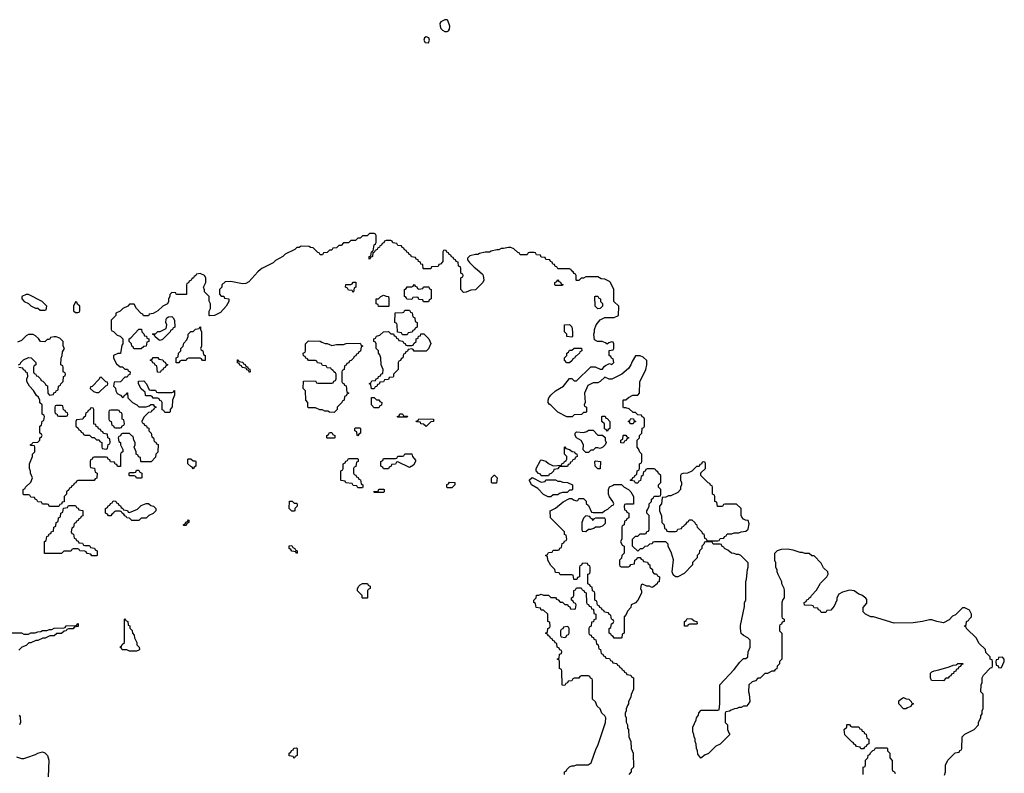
# Model space of a CAD drawing. Header units: inches. Extents: x 2701323 to 2964515, y 494916 to 722124.
# Tile 614 of 656: x 2844156 to 2852526, y 715719 to 722124. Entities that reach past the tile are written whole.
import ezdxf

# ---------------------------------------------------------------- set-up
doc = ezdxf.new("R2010")
doc.units = ezdxf.units.IN
doc.header["$MEASUREMENT"] = 0
for name, color, linetype in [('C8741', 7, 'Continuous'), ('C8742', 7, 'Continuous'), ('C8751', 7, 'Continuous')]:
    doc.layers.add(name, color=color, linetype=linetype)

msp = doc.modelspace()

# ---------------------------------------------------------------- linework, layer by layer
at = {"layer": 'C8741', "color": 2, "elevation": 2}
for points in [[(2846202.4, 720000), (2846179.6, 719980.4), (2846103.6, 719896.4), (2846079.6, 719880.4), (2846050, 719878), (2845950, 719898), (2845903.6, 719896.4), (2845874, 719870), (2845874, 719850), (2845854, 719830), (2845854, 719790), (2845870, 719774), (2845892.7, 719772.7), (2845898, 719758), (2845932.7, 719752.7), (2845934, 719730), (2845912, 719690), (2845863.6, 719636.4), (2845811.6, 719608.4), (2845770, 719606), (2845766, 719610), (2845767.3, 719647.3), (2845778, 719670), (2845778, 719710), (2845767.3, 719732.7), (2845766, 719770), (2845728, 719810), (2845727.3, 719827.3), (2845718, 719850), (2845738, 719890), (2845738, 719930), (2845726, 719950), (2845690, 719966), (2845658, 719962), (2845654, 719950), (2845638, 719942), (2845634, 719930), (2845618, 719922), (2845614, 719910), (2845598, 719902), (2845590, 719886), (2845578, 719882), (2845574, 719870), (2845572.7, 719787.3), (2845492.7, 719787.3), (2845486, 719790), (2845482, 719802), (2845450, 719806), (2845432.7, 719787.3), (2845432, 719770), (2845422, 719750), (2845422, 719730), (2845411.1, 719708.9), (2845371.6, 719688.4), (2845330, 719648), (2845290, 719626), (2845258, 719622), (2845250, 719606), (2845207.3, 719607.3), (2845202, 719622), (2845190, 719626), (2845148.9, 719668.9), (2845130, 719706), (2845090, 719706), (2845074, 719690), (2845034, 719670), (2845010, 719646), (2844974, 719630), (2844974, 719610), (2844934, 719570), (2844934, 719490), (2844938, 719478), (2844952.7, 719472.7), (2844983.6, 719443.6), (2845010, 719434), (2845034, 719410), (2845034, 719370), (2845023.6, 719356.4), (2845012.7, 719287.3), (2844990, 719286), (2844954, 719270), (2844954, 719250), (2844963.6, 719223.6), (2844979.6, 719199.6), (2845010, 719174), (2845030, 719174), (2845050, 719154), (2845072.7, 719152.7), (2845078, 719138), (2845094, 719130), (2845092.7, 719107.3), (2845078, 719102), (2845070, 719086), (2845050, 719086), (2845012.7, 719047.3), (2844958, 719042), (2844954, 719010), (2844971.6, 718991.6), (2844972, 718970), (2844985.4, 718945.4), (2845012, 718932), (2845030, 718914), (2845042, 718918), (2845047.3, 718932.7), (2845062, 718938), (2845067.3, 718952.7), (2845072.7, 718952.7), (2845074, 718910), (2845114, 718870), (2845151.6, 718851.6), (2845170, 718834), (2845230, 718834), (2845258, 718842), (2845270, 718854), (2845290, 718854), (2845298, 718838), (2845312.7, 718832.7), (2845312.7, 718827.3), (2845298, 718822), (2845292.7, 718807.3), (2845278, 718802), (2845272.7, 718787.3), (2845250, 718786), (2845210, 718746), (2845194, 718710), (2845198, 718698), (2845212.7, 718692.7), (2845218, 718678), (2845232.7, 718672.7), (2845238, 718658), (2845252.7, 718652.7), (2845254, 718630), (2845274, 718610), (2845278, 718578), (2845294, 718570), (2845298, 718538), (2845312.7, 718532.7), (2845318, 718518), (2845332.7, 718512.7), (2845331.6, 718448.4), (2845314, 718430), (2845310, 718406), (2845272.7, 718367.3), (2845190, 718366), (2845186, 718370), (2845182, 718402), (2845167.3, 718407.3), (2845162, 718422), (2845146, 718430), (2845146, 718450), (2845128, 718490), (2845138, 718510), (2845138, 718530), (2845126, 718550), (2845122, 718582), (2845110, 718586), (2845090, 718606), (2845030, 718606), (2845018, 718602), (2845012.7, 718587.3), (2844998, 718582), (2844994, 718570), (2844998, 718538), (2845014, 718530), (2845014, 718510), (2845031.6, 718471.6), (2845034, 718450), (2845018, 718442), (2845014, 718430), (2845012.7, 718327.3), (2844987.3, 718327.3), (2844982, 718342), (2844967.3, 718347.3), (2844962, 718362), (2844927.3, 718367.3), (2844922, 718382), (2844907.3, 718387.3), (2844902, 718402), (2844890, 718406), (2844790, 718406), (2844778, 718402), (2844772.7, 718387.3), (2844758, 718382), (2844754, 718370), (2844754, 718330), (2844758, 718318), (2844792.7, 718312.7), (2844798, 718278), (2844814, 718270), (2844812.7, 718227.3), (2844798, 718222), (2844790, 718206), (2844650, 718206), (2844638, 718202), (2844632.7, 718187.3), (2844618, 718182), (2844612.7, 718167.3), (2844598, 718162), (2844592.7, 718147.3), (2844578, 718142), (2844572.7, 718127.3), (2844554, 718110), (2844554, 718090), (2844534, 718070), (2844532.7, 718027.3), (2844518, 718022), (2844512.7, 718007.3), (2844498, 718002), (2844490, 717986), (2844412.7, 717987.3), (2844406, 717990), (2844402, 718002), (2844390, 718006), (2844350, 718006), (2844342, 718022), (2844310, 718026), (2844302, 718042), (2844287.3, 718047.3), (2844282, 718062), (2844250, 718066), (2844242, 718082), (2844230, 718086), (2844190, 718086), (2844186, 718090), (2844186, 718130), (2844202, 718138), (2844206, 718150), (2844250, 718194), (2844266, 718230), (2844248.4, 718268.4), (2844247.3, 718287.3), (2844238, 718310), (2844238, 718350), (2844266, 718410), (2844266, 718430), (2844286, 718450), (2844286, 718490), (2844282, 718502), (2844250, 718506), (2844246, 718510), (2844262, 718518), (2844268.4, 718531.6), (2844310, 718534), (2844326, 718550), (2844326, 718570), (2844342, 718578), (2844346, 718590), (2844342, 718602), (2844326, 718610), (2844326, 718670), (2844342, 718678), (2844347.3, 718712.7), (2844362, 718718), (2844366, 718750), (2844362, 718762), (2844346, 718770), (2844346, 718850), (2844328.4, 718868.4), (2844328, 718890), (2844314.6, 718914.6), (2844298, 718930), (2844273.6, 718973.6), (2844238, 719010), (2844218, 719050), (2844218, 719070), (2844226, 719090), (2844222, 719122), (2844207.3, 719127.3), (2844202, 719142), (2844187.3, 719147.3), (2844182, 719162), (2844147.3, 719167.3)], [(2848043.8, 720000), (2848090, 719962), (2848096, 719950), (2848102, 719910), (2848094, 719890), (2848031.6, 719828.4), (2847990, 719826), (2847951.6, 719808.4), (2847930, 719806), (2847906, 719830), (2847906, 719930), (2847922, 719938), (2847926, 719950), (2847922, 719962), (2847906, 719970), (2847906, 720000)], [(2850000, 717686), (2849990, 717686), (2849978, 717682), (2849972.7, 717667.3), (2849954, 717650), (2849954, 717630), (2849934, 717610), (2849932.7, 717587.3), (2849914, 717570), (2849914, 717550), (2849874, 717510), (2849874, 717490), (2849803.6, 717416.4), (2849750, 717388), (2849730, 717388), (2849710, 717406), (2849702, 717430), (2849713.6, 717533.6), (2849698, 717590), (2849668, 717650), (2849667.3, 717667.3), (2849650, 717686), (2849552.7, 717687.3), (2849538, 717682), (2849531.3, 717668.7), (2849510, 717666), (2849491.6, 717648.4), (2849470, 717646), (2849450, 717626), (2849430, 717626), (2849410, 717606), (2849366, 717650), (2849366, 717710), (2849390, 717734), (2849410, 717734), (2849430, 717754), (2849470, 717754), (2849482, 717758), (2849487.3, 717772.7), (2849502, 717778), (2849506, 717790), (2849506, 717910), (2849486, 717930), (2849486, 717950), (2849496.4, 717963.6), (2849506, 717990), (2849506, 718010), (2849526, 718030), (2849526, 718050), (2849542, 718058), (2849550, 718074), (2849590, 718074), (2849602, 718078), (2849606, 718090), (2849606, 718130), (2849586, 718150), (2849586, 718170), (2849606, 718190), (2849606, 718250), (2849587.3, 718267.3), (2849582, 718282), (2849566, 718290), (2849562, 718302), (2849550, 718306), (2849490, 718306), (2849478, 718302), (2849472.7, 718287.3), (2849458, 718282), (2849454, 718250), (2849438, 718242), (2849432.7, 718207.3), (2849418, 718202), (2849410, 718186), (2849390, 718186), (2849382, 718202), (2849350, 718206), (2849346, 718210), (2849362, 718218), (2849367.3, 718232.7), (2849382, 718238), (2849387.3, 718252.7), (2849402, 718258), (2849406, 718290), (2849422, 718298), (2849426, 718310), (2849426, 718350), (2849442, 718358), (2849446, 718370), (2849446, 718430), (2849427.3, 718447.3), (2849416.4, 718476.4), (2849406, 718490), (2849406, 718550), (2849426, 718570), (2849426, 718590), (2849446, 718610), (2849447.3, 718652.7), (2849462, 718658), (2849466, 718670), (2849466, 718730), (2849462, 718742), (2849447.3, 718747.3), (2849442, 718762), (2849410, 718766), (2849390, 718786), (2849370, 718786), (2849336.4, 718816.4), (2849310, 718826), (2849290, 718826), (2849286, 718830), (2849286, 718890), (2849290, 718894), (2849310, 718894), (2849330, 718914), (2849368.4, 718931.6), (2849410, 718934), (2849426, 718950), (2849427.3, 719047.3), (2849478, 719150), (2849488, 719190), (2849487.3, 719227.3), (2849456.4, 719256.4), (2849430, 719266), (2849390, 719266), (2849362, 719218), (2849351.3, 719190), (2849330, 719158), (2849274, 719110), (2849190, 719068), (2849168.4, 719068.4), (2849130, 719086), (2849091.6, 719048.4), (2849070, 719038), (2849030, 719038), (2848984.7, 719015.3), (2848958, 718950), (2848962, 718870), (2848954, 718850), (2848958, 718838), (2848974, 718830), (2848974, 718790), (2848970, 718786), (2848950, 718786), (2848931.6, 718768.4), (2848870, 718766), (2848851.6, 718748.4), (2848808.4, 718748.4), (2848730, 718788), (2848670, 718848), (2848656.4, 718856.4), (2848648, 718870), (2848648.7, 718890), (2848655.3, 718910), (2848670, 718932), (2848709.4, 718970.6), (2848778, 719010), (2848830, 719074), (2848850, 719074), (2848870, 719054), (2848890, 719054), (2849010, 719174), (2849047.3, 719172.7), (2849090, 719154), (2849110, 719154), (2849123.1, 719176.9), (2849134.6, 719185.4), (2849170, 719202), (2849190, 719194), (2849206, 719210), (2849202, 719242), (2849187.3, 719247.3), (2849182, 719262), (2849166, 719270), (2849167.3, 719312.7), (2849202, 719318), (2849206, 719330), (2849206, 719370), (2849202, 719382), (2849190, 719386), (2849163.6, 719376.4), (2849150, 719366), (2849136.4, 719376.4), (2849107.3, 719387.3), (2849068.4, 719388.4), (2849042, 719402), (2849035.3, 719450), (2849042, 719470), (2849042, 719490), (2849055.3, 719530), (2849090, 719572), (2849130, 719594), (2849210, 719594), (2849246, 719610), (2849248, 719690), (2849206, 719730), (2849206, 719830), (2849178, 719890), (2849170, 719898), (2849130, 719918), (2849100.4, 719920.4), (2849070, 719938), (2848970, 719938), (2848950, 719928), (2848930, 719926), (2848910, 719906), (2848890, 719906), (2848886, 719910), (2848886, 719950), (2848882, 719962), (2848870, 719966), (2848862, 719982), (2848846, 719990), (2848842.7, 720000)], [(2844146, 719190), (2844162, 719198), (2844166, 719210), (2844188.4, 719231.6), (2844230, 719252), (2844254, 719250), (2844294, 719210), (2844294, 719190), (2844278, 719182), (2844274, 719170), (2844274, 719130), (2844278, 719118), (2844290, 719114), (2844298, 719098), (2844310, 719094), (2844334, 719070), (2844338, 719058), (2844352.7, 719052.7), (2844372.7, 719032.7), (2844378, 719018), (2844392.7, 719012.7), (2844394, 718950), (2844410, 718934), (2844442, 718938), (2844447.3, 718952.7), (2844462, 718958), (2844466, 718970), (2844482, 718978), (2844486, 719010), (2844502, 719018), (2844506, 719030), (2844526, 719050), (2844528.4, 719091.6), (2844542, 719098), (2844546, 719110), (2844542, 719122), (2844526, 719130), (2844526, 719170), (2844522, 719182), (2844506, 719190), (2844507.3, 719247.3), (2844518, 719270), (2844520.4, 719299.6), (2844538, 719330), (2844526, 719350), (2844526, 719390), (2844496.4, 719416.4), (2844467.3, 719427.3), (2844450, 719428), (2844418, 719422), (2844410, 719406), (2844390, 719406), (2844370, 719386), (2844332.7, 719387.3), (2844315.3, 719415.3), (2844290, 719438), (2844270, 719448), (2844250, 719448.7), (2844230, 719448), (2844210, 719438), (2844170, 719398), (2844136.9, 719383.1)], [(2850000, 718194.8), (2849946, 718250), (2849947.3, 718272.7), (2849986, 718310), (2849986, 718350), (2849982, 718362), (2849970, 718366), (2849958, 718362), (2849952.7, 718347.3), (2849938, 718342), (2849932.7, 718327.3), (2849910, 718326), (2849870, 718286), (2849831.6, 718268.4), (2849792.7, 718267.3), (2849778, 718262), (2849774, 718250), (2849774, 718210), (2849782, 718190), (2849782, 718170), (2849774, 718150), (2849774, 718130), (2849750, 718106), (2849690, 718078), (2849670, 718078), (2849650, 718066), (2849618, 718062), (2849611.6, 718008.4), (2849594, 717990), (2849594, 717950), (2849612.7, 717907.3), (2849614, 717850), (2849634, 717830), (2849638, 717798), (2849652.7, 717792.7), (2849658, 717778), (2849670, 717774), (2849730, 717774), (2849742, 717778), (2849750, 717794), (2849782, 717798), (2849787.3, 717812.7), (2849802, 717818), (2849806, 717830), (2849822, 717838), (2849830, 717854), (2849842, 717858), (2849847.3, 717872.7), (2849870, 717874), (2849894, 717850), (2849898, 717838), (2849910, 717834), (2849914, 717810), (2849954, 717770), (2849958, 717758), (2849972.7, 717752.7), (2849978, 717718), (2849992.7, 717712.7), (2849998, 717698), (2850000, 717697.3)], [(2848786, 715710), (2848786, 715730), (2848802, 715738), (2848806, 715750), (2848830, 715774), (2848850, 715782), (2848870, 715782), (2848890, 715791.3), (2848988.4, 715791.6), (2849013.6, 715806.4), (2849055.3, 715930), (2849070, 715954), (2849135.3, 716150), (2849138, 716190), (2849130, 716206), (2849106, 716230), (2849090, 716266), (2849066, 716290), (2849050, 716326), (2849026, 716350), (2849026, 716510), (2849022, 716522), (2849007.3, 716527.3), (2849002, 716542), (2848990, 716546), (2848930, 716546), (2848918, 716542), (2848910, 716526), (2848870, 716526), (2848858, 716522), (2848850, 716506), (2848818, 716502), (2848812.7, 716487.3), (2848798, 716482), (2848790, 716466), (2848767.3, 716467.3), (2848766, 716590), (2848762, 716602), (2848746, 716610), (2848746, 716670), (2848742, 716682), (2848726, 716690), (2848742, 716698), (2848746, 716730), (2848762, 716738), (2848766, 716750), (2848762, 716762), (2848747.3, 716767.3), (2848742, 716782), (2848726, 716790), (2848722, 716822), (2848707.3, 716827.3), (2848702, 716842), (2848687.3, 716847.3), (2848682, 716862), (2848667.3, 716867.3), (2848662, 716882), (2848650, 716886), (2848642, 716902), (2848626, 716910), (2848642, 716918), (2848646, 716950), (2848662, 716958), (2848666, 716970), (2848662, 717002), (2848646, 717010), (2848646, 717070), (2848610, 717106), (2848590, 717106), (2848582, 717122), (2848547.3, 717127.3), (2848542, 717162), (2848526, 717170), (2848526, 717190), (2848546, 717210), (2848550, 717234), (2848570, 717234), (2848590, 717242), (2848610, 717234), (2848650, 717234), (2848670, 717214), (2848710, 717214), (2848718, 717198), (2848732.7, 717192.7), (2848750, 717174), (2848770, 717174), (2848790, 717154), (2848812.7, 717152.7), (2848818, 717138), (2848832.7, 717132.7), (2848838, 717118), (2848870, 717114), (2848882, 717118), (2848886, 717150), (2848882, 717162), (2848867.3, 717167.3), (2848862, 717182), (2848846, 717190), (2848846, 717210), (2848862, 717218), (2848866, 717230), (2848867.3, 717272.7), (2848882, 717278), (2848890, 717294), (2848930, 717294), (2848938, 717278), (2848952.7, 717272.7), (2848958, 717258), (2848972.7, 717252.7), (2848974, 717170), (2848978, 717158), (2848992.7, 717152.7), (2848998, 717138), (2849012.7, 717132.7), (2849018, 717118), (2849032.7, 717112.7), (2849038, 717078), (2849054, 717070), (2849054, 717030), (2849038, 717022), (2849032.7, 717007.3), (2849018, 717002), (2849014, 716970), (2848998, 716962), (2848994, 716950), (2848994, 716910), (2848998, 716898), (2849012.7, 716892.7), (2849018, 716878), (2849032.7, 716872.7), (2849038, 716858), (2849052.7, 716852.7), (2849058, 716818), (2849074, 716810), (2849078, 716778), (2849094, 716770), (2849098, 716738), (2849112.7, 716732.7), (2849118, 716718), (2849132.7, 716712.7), (2849138, 716698), (2849170, 716694), (2849178, 716678), (2849192.7, 716672.7), (2849198, 716658), (2849232.7, 716652.7), (2849238, 716638), (2849252.7, 716632.7), (2849258, 716618), (2849272.7, 716612.7), (2849278, 716598), (2849292.7, 716592.7), (2849298, 716578), (2849312.7, 716572.7), (2849318, 716558), (2849350, 716554), (2849358, 716538), (2849374, 716530), (2849372.7, 716432.7), (2849352.7, 716387.3), (2849351.6, 716368.4), (2849332.7, 716327.3), (2849331.6, 716308.4), (2849323.6, 716296.4), (2849312.7, 716267.3), (2849311.6, 716248.4), (2849302, 716230), (2849302, 716210), (2849312, 716190), (2849312.7, 716152.7), (2849322, 716130), (2849323.6, 716103.6), (2849332, 716090), (2849334, 716030), (2849352, 715990), (2849354, 715930), (2849372, 715890), (2849374, 715770), (2849354, 715750), (2849354, 715730), (2849334, 715710)], [(2843870, 716914), (2844170, 716914), (2844190, 716902), (2844230, 716902), (2844250, 716912), (2844287.3, 716912.7), (2844310, 716922), (2844336.4, 716923.6), (2844350, 716932), (2844387.3, 716932.7), (2844410, 716942), (2844430, 716942), (2844450, 716952), (2844530, 716954), (2844542, 716958), (2844550, 716972), (2844630, 716974), (2844642, 716978), (2844650, 716992), (2844654, 716990), (2844652.7, 716967.3), (2844618, 716962), (2844610, 716946), (2844570, 716946), (2844558, 716942), (2844551.6, 716928.4), (2844532.7, 716927.3), (2844510, 716908), (2844472.7, 716907.3), (2844450, 716888), (2844412.7, 716887.3), (2844371.6, 716868.4), (2844352.7, 716867.3), (2844311.6, 716848.4), (2844292.7, 716847.3), (2844251.6, 716828.4), (2844232.7, 716827.3), (2844210, 716806), (2844174, 716790), (2844150, 716766)], [(2850000, 715882.4), (2849983.6, 715876.4), (2849947.3, 715847.3), (2849920.4, 715880.4), (2849918, 715910), (2849908, 715930), (2849907.3, 715967.3), (2849898, 715990), (2849898, 716010), (2849888.4, 716028.4), (2849887.3, 716047.3), (2849878, 716070), (2849878, 716110), (2849907.3, 716172.7), (2849908.4, 716191.6), (2849927.3, 716212.7), (2849928.4, 716231.6), (2849950, 716254), (2850000, 716254)], [(2844151.6, 716211.6), (2844159.6, 716199.6), (2844162, 716150), (2844154, 716130)], [(2844130, 715858), (2844170, 715844.7), (2844190, 715844.7), (2844224.7, 715855.3), (2844290, 715878), (2844310, 715891.3), (2844350, 715902), (2844370, 715892), (2844391.3, 715870), (2844404.7, 715830), (2844398, 715690)]]:
    msp.add_lwpolyline(points, dxfattribs=at)
for points in [[(2848710, 719866), (2848706, 719870), (2848706, 719890), (2848722, 719898), (2848730, 719914), (2848738, 719898), (2848752.7, 719892.7), (2848758, 719878), (2848772.7, 719872.7), (2848770, 719866)], [(2846990, 719806), (2846982, 719822), (2846950, 719826), (2846942, 719842), (2846926, 719850), (2846927.3, 719872.7), (2846970, 719874), (2846982, 719878), (2846990, 719892), (2847012.7, 719892.7), (2847014, 719850), (2846998, 719842), (2846994, 719810)], [(2847550, 719834), (2847582, 719838), (2847590, 719854), (2847632.7, 719852.7), (2847638, 719838), (2847654, 719830), (2847654, 719750), (2847638, 719742), (2847630, 719726), (2847590, 719726), (2847582, 719742), (2847550, 719746), (2847542, 719762), (2847530, 719766), (2847498, 719762), (2847490, 719746), (2847447.3, 719747.3), (2847442, 719762), (2847426, 719770), (2847426, 719830), (2847442, 719838), (2847450, 719854), (2847490, 719854), (2847502, 719858), (2847510, 719874), (2847518, 719858), (2847532.7, 719852.7), (2847538, 719838)], [(2844230, 719788), (2844210, 719788), (2844174, 719770), (2844174, 719750), (2844194, 719730), (2844231.1, 719711.1), (2844250, 719692), (2844290, 719672), (2844311.6, 719671.6), (2844330, 719654), (2844370, 719654), (2844382, 719658), (2844386, 719690), (2844346, 719730)], [(2847290, 719686), (2847207.3, 719687.3), (2847202, 719702), (2847186, 719710), (2847186, 719750), (2847207.3, 719752.7), (2847226, 719770), (2847250, 719782), (2847272.7, 719772.7), (2847290, 719772), (2847294, 719750), (2847294, 719690)], [(2849070, 719666), (2849048.4, 719688.4), (2849046, 719770), (2849050, 719774), (2849070, 719774), (2849078, 719758), (2849094, 719750), (2849094, 719730), (2849111.6, 719711.6), (2849111.6, 719688.4), (2849090, 719668)], [(2844630, 719726), (2844614, 719690), (2844614, 719650), (2844630, 719634), (2844650, 719634), (2844662, 719638), (2844666, 719650), (2844666, 719690), (2844647.3, 719707.3), (2844642, 719722)], [(2847410, 719446), (2847402, 719462), (2847367.3, 719467.3), (2847366, 719530), (2847362, 719542), (2847346, 719550), (2847347.3, 719632.7), (2847410, 719634), (2847422, 719638), (2847430, 719654), (2847470, 719654), (2847478, 719638), (2847492.7, 719632.7), (2847498, 719598), (2847514, 719590), (2847518, 719558), (2847534, 719550), (2847534, 719510), (2847518, 719502), (2847512.7, 719487.3), (2847498, 719482), (2847492.7, 719467.3), (2847458, 719462), (2847450, 719446)], [(2845350, 719398), (2845340.4, 719400.4), (2845307.3, 719427.3), (2845302, 719442), (2845286, 719450), (2845290, 719454), (2845310, 719454), (2845330, 719474), (2845350, 719474), (2845402, 719498), (2845406, 719530), (2845398, 719550), (2845400.4, 719579.6), (2845406, 719590), (2845420.4, 719599.6), (2845450, 719602), (2845462, 719590), (2845472, 719570), (2845474, 719510), (2845458, 719502), (2845454, 719490), (2845438, 719482), (2845434, 719470), (2845370, 719406)], [(2845190, 719326), (2845127.3, 719327.3), (2845122, 719342), (2845108.4, 719348.4), (2845106, 719370), (2845086, 719390), (2845086, 719410), (2845100.4, 719419.6), (2845170, 719494), (2845192.7, 719492.7), (2845194, 719470), (2845212.7, 719452.7), (2845218, 719438), (2845232.7, 719432.7), (2845238, 719418), (2845254, 719410), (2845254, 719390), (2845238, 719382), (2845231.1, 719348.9), (2845210, 719346)], [(2845710, 719226), (2845702, 719242), (2845690, 719246), (2845590, 719246), (2845578, 719242), (2845570, 719226), (2845530, 719226), (2845518, 719222), (2845510, 719206), (2845487.3, 719207.3), (2845486, 719250), (2845502, 719258), (2845506, 719290), (2845526, 719310), (2845526, 719330), (2845546, 719350), (2845550, 719374), (2845576.4, 719403.6), (2845588, 719430), (2845588.4, 719451.6), (2845610, 719474), (2845630, 719474), (2845650, 719494), (2845682, 719498), (2845686, 719510), (2845692.7, 719512.7), (2845694, 719490), (2845702, 719470), (2845702, 719350), (2845694, 719330), (2845698, 719318), (2845714, 719310), (2845718, 719278), (2845734, 719270), (2845732.7, 719227.3)], [(2848850, 719426), (2848806, 719430), (2848806, 719450), (2848788, 719470), (2848788.4, 719531.6), (2848830, 719534), (2848850, 719514), (2848854, 719470), (2848854, 719430)], [(2847450, 719354), (2847490, 719354), (2847502, 719358), (2847507.3, 719372.7), (2847526, 719390), (2847527.3, 719412.7), (2847542, 719418), (2847547.3, 719432.7), (2847562, 719438), (2847567.3, 719452.7), (2847592.7, 719452.7), (2847634, 719410), (2847651.6, 719371.6), (2847630, 719326), (2847610, 719306), (2847510, 719306), (2847502, 719322), (2847490, 719326), (2847458, 719322), (2847452.7, 719307.3), (2847438, 719302), (2847432.7, 719287.3), (2847418, 719282), (2847414, 719250), (2847398, 719242), (2847392.7, 719227.3), (2847378, 719222), (2847374, 719210), (2847374, 719150), (2847334, 719110), (2847334, 719090), (2847330, 719086), (2847298, 719082), (2847290, 719066), (2847258, 719062), (2847250, 719046), (2847218, 719042), (2847212.7, 719027.3), (2847198, 719022), (2847192.7, 719007.3), (2847178, 719002), (2847170, 718986), (2847147.3, 718987.3), (2847142, 719022), (2847126, 719030), (2847142, 719038), (2847150, 719054), (2847182, 719058), (2847186, 719070), (2847202, 719078), (2847206, 719090), (2847222, 719098), (2847230, 719114), (2847242, 719118), (2847246, 719150), (2847228, 719190), (2847226, 719250), (2847216.4, 719276.4), (2847206, 719290), (2847206, 719310), (2847186, 719330), (2847186, 719370), (2847182, 719382), (2847166, 719390), (2847166, 719410), (2847182, 719418), (2847190, 719434), (2847216.4, 719443.6), (2847248.4, 719471.6), (2847290, 719474), (2847310, 719454), (2847332.7, 719452.7), (2847338, 719438), (2847352.7, 719432.7), (2847358, 719418), (2847372.7, 719412.7), (2847378, 719398), (2847412.7, 719392.7), (2847418, 719378), (2847432.7, 719372.7), (2847438, 719358)], [(2846810, 719354), (2846850, 719362), (2846910, 719362), (2846930, 719372), (2847050, 719374), (2847058, 719358), (2847074, 719350), (2847058, 719342), (2847052.7, 719307.3), (2847038, 719302), (2847032.7, 719287.3), (2847018, 719282), (2847012.7, 719267.3), (2846998, 719262), (2846992.7, 719247.3), (2846972.7, 719227.3), (2846958, 719222), (2846952.7, 719207.3), (2846938, 719202), (2846932.7, 719187.3), (2846918, 719182), (2846914, 719150), (2846898, 719142), (2846894, 719130), (2846894, 719050), (2846898, 719038), (2846912.7, 719032.7), (2846918, 719018), (2846932.7, 719012.7), (2846938, 718958), (2846954, 718950), (2846938, 718942), (2846932.7, 718927.3), (2846918, 718922), (2846914, 718890), (2846898, 718882), (2846894, 718870), (2846854, 718830), (2846854, 718810), (2846830, 718786), (2846790, 718788), (2846776.4, 718796.4), (2846750, 718798), (2846730, 718808), (2846708.4, 718808.4), (2846670, 718826), (2846610, 718826), (2846606, 718830), (2846606, 718870), (2846588, 718890), (2846586, 718970), (2846566, 718990), (2846567.3, 719052.7), (2846670, 719054), (2846678, 719038), (2846690, 719034), (2846810, 719034), (2846822, 719038), (2846827.3, 719052.7), (2846842, 719058), (2846846, 719070), (2846846, 719110), (2846842, 719122), (2846826, 719130), (2846822, 719142), (2846806, 719150), (2846802, 719162), (2846770, 719166), (2846762, 719182), (2846730, 719186), (2846722, 719202), (2846687.3, 719207.3), (2846682, 719222), (2846670, 719226), (2846610, 719226), (2846602, 719242), (2846587.3, 719247.3), (2846582, 719262), (2846567.3, 719267.3), (2846566, 719290), (2846582, 719298), (2846586, 719310), (2846586, 719370), (2846610, 719394), (2846710, 719392), (2846723.6, 719383.6), (2846752.7, 719372.7), (2846770, 719372)], [(2848830, 719206), (2848807.3, 719207.3), (2848786, 719230), (2848786, 719250), (2848806, 719270), (2848806, 719290), (2848822, 719298), (2848830, 719314), (2848850, 719314), (2848868.4, 719331.6), (2848932.7, 719332.7), (2848934, 719310), (2848918, 719302), (2848914, 719290), (2848890, 719266), (2848878, 719262), (2848874, 719250), (2848858, 719242), (2848852.7, 719227.3)], [(2845350, 719126), (2845327.3, 719127.3), (2845322, 719182), (2845307.3, 719187.3), (2845302, 719202), (2845287.3, 719207.3), (2845282, 719222), (2845266, 719230), (2845282, 719238), (2845290, 719254), (2845330, 719254), (2845338, 719238), (2845372.7, 719232.7), (2845378, 719218), (2845392.7, 719212.7), (2845398, 719198), (2845414, 719190), (2845398, 719182), (2845392.7, 719167.3), (2845378, 719162), (2845372.7, 719147.3), (2845358, 719142)], [(2846110, 719126), (2846102, 719142), (2846087.3, 719147.3), (2846082, 719162), (2846047.3, 719167.3), (2846042, 719182), (2846027.3, 719187.3), (2846022, 719202), (2846007.3, 719207.3), (2846007.3, 719232.7), (2846012.7, 719232.7), (2846018, 719218), (2846052.7, 719212.7), (2846058, 719198), (2846072.7, 719192.7), (2846078, 719178), (2846092.7, 719172.7), (2846098, 719158), (2846112.7, 719152.7), (2846114, 719130)], [(2844850, 719086), (2844838, 719082), (2844832.7, 719067.3), (2844772.7, 719007.3), (2844758, 719002), (2844754, 718990), (2844783.6, 718963.6), (2844810, 718954), (2844830, 718954), (2844887.3, 719012.7), (2844902, 719018), (2844906, 719030), (2844902, 719042), (2844887.3, 719047.3)], [(2845270, 718974), (2845310, 718974), (2845318, 718958), (2845330, 718954), (2845450, 718954), (2845462, 718958), (2845466, 718970), (2845472.7, 718972.7), (2845472.7, 718932.7), (2845454, 718890), (2845452.7, 718832.7), (2845434, 718810), (2845434, 718790), (2845430, 718786), (2845390, 718786), (2845382, 718802), (2845367.3, 718807.3), (2845366, 718870), (2845362, 718882), (2845347.3, 718887.3), (2845342, 718902), (2845330, 718906), (2845290, 718906), (2845282, 718922), (2845270, 718926), (2845230, 718926), (2845226, 718930), (2845222, 718962), (2845210, 718966), (2845190, 718986), (2845166, 719030), (2845167.3, 719052.7), (2845210, 719054), (2845234, 719030), (2845258, 718978)], [(2847190, 718894), (2847210, 718894), (2847218, 718878), (2847234, 718870), (2847232.7, 718847.3), (2847218, 718842), (2847210, 718826), (2847170, 718826), (2847146, 718850), (2847147.3, 718912.7), (2847170, 718914)], [(2844510, 718846), (2844470, 718846), (2844458, 718842), (2844454, 718830), (2844454, 718790), (2844458, 718778), (2844472.7, 718772.7), (2844478, 718758), (2844490, 718754), (2844550, 718754), (2844562, 718758), (2844566, 718770), (2844562, 718782), (2844547.3, 718787.3), (2844542, 718802), (2844527.3, 718807.3), (2844522, 718842)], [(2844770, 718826), (2844758, 718822), (2844752.7, 718807.3), (2844738, 718802), (2844732.7, 718787.3), (2844718, 718782), (2844714, 718750), (2844698, 718742), (2844692.7, 718727.3), (2844638, 718722), (2844634, 718710), (2844634, 718670), (2844652.7, 718652.7), (2844658, 718638), (2844672.7, 718632.7), (2844678, 718618), (2844692.7, 718612.7), (2844698, 718598), (2844710, 718594), (2844750, 718594), (2844770, 718574), (2844790, 718574), (2844810, 718554), (2844832.7, 718552.7), (2844838, 718538), (2844854, 718530), (2844854, 718490), (2844858, 718478), (2844890, 718474), (2844902, 718478), (2844907.3, 718512.7), (2844922, 718518), (2844926, 718530), (2844922, 718562), (2844906, 718570), (2844902, 718602), (2844867.3, 718607.3), (2844862, 718622), (2844847.3, 718627.3), (2844842, 718642), (2844827.3, 718647.3), (2844822, 718662), (2844807.3, 718667.3), (2844802, 718682), (2844787.3, 718687.3), (2844786, 718810), (2844782, 718822)], [(2844990, 718806), (2844930, 718806), (2844918, 718802), (2844914, 718790), (2844914, 718730), (2844918, 718718), (2844934, 718710), (2844938, 718678), (2844952.7, 718672.7), (2844958, 718658), (2844970, 718654), (2845010, 718654), (2845022, 718658), (2845027.3, 718672.7), (2845042, 718678), (2845046, 718690), (2845042, 718722), (2845026, 718730), (2845026, 718770), (2845022, 718782), (2845007.3, 718787.3), (2845002, 718802)], [(2847370, 718746), (2847366, 718750), (2847382, 718758), (2847387.3, 718772.7), (2847410, 718774), (2847418, 718758), (2847450, 718754), (2847454, 718750), (2847450, 718746)], [(2847610, 718666), (2847590, 718686), (2847566, 718690), (2847562, 718702), (2847530, 718706), (2847527.3, 718712.7), (2847542, 718718), (2847550, 718732), (2847674, 718730), (2847674, 718710), (2847650, 718706)], [(2849150, 718626), (2849142, 718642), (2849127.3, 718647.3), (2849126, 718690), (2849106, 718710), (2849106, 718750), (2849110, 718754), (2849132.7, 718752.7), (2849138, 718738), (2849150, 718734), (2849172, 718710), (2849171.6, 718648.4), (2849158, 718642)], [(2849370, 718688), (2849346, 718690), (2849342, 718702), (2849328, 718710), (2849342, 718718), (2849350, 718734), (2849372.7, 718732.7), (2849378, 718718), (2849394, 718710), (2849378, 718702)], [(2847030, 718586), (2847026, 718590), (2847022, 718622), (2847006, 718630), (2847006, 718650), (2847010, 718654), (2847050, 718654), (2847054, 718650), (2847054, 718610), (2847038, 718602)], [(2846770, 718566), (2846766, 718570), (2846766, 718590), (2846782, 718598), (2846790, 718614), (2846810, 718614), (2846818, 718598), (2846834, 718590), (2846834, 718570), (2846830, 718566)], [(2849070, 718594), (2849110, 718594), (2849132.7, 718572.7), (2849134, 718550), (2849142, 718530), (2849134, 718510), (2849114, 718490), (2849090, 718478), (2849070, 718486), (2849050, 718486), (2849030, 718466), (2849010, 718466), (2848990, 718446), (2848970, 718446), (2848947.3, 718467.3), (2848948, 718510), (2848930, 718546), (2848888.7, 718570), (2848878, 718590), (2848878, 718610), (2848890, 718622), (2848950, 718614), (2848976.4, 718623.6), (2848990, 718634), (2849030, 718634)], [(2849290, 718526), (2849267.3, 718527.3), (2849266, 718550), (2849282, 718558), (2849286, 718590), (2849290, 718594), (2849310, 718594), (2849318, 718578), (2849334, 718570), (2849318, 718562), (2849312.7, 718547.3), (2849298, 718542)], [(2848590, 718246), (2848582, 718262), (2848567.3, 718267.3), (2848546, 718290), (2848546, 718310), (2848583.1, 718376.9), (2848590, 718382), (2848630, 718371.3), (2848650, 718352), (2848690, 718332), (2848762, 718338), (2848766, 718350), (2848782, 718358), (2848786, 718370), (2848802, 718378), (2848806, 718390), (2848806, 718410), (2848786, 718430), (2848786, 718490), (2848790, 718494), (2848798, 718478), (2848830, 718472), (2848852.7, 718452.7), (2848871.6, 718451.6), (2848878, 718438), (2848892.7, 718432.7), (2848894, 718410), (2848878, 718402), (2848874, 718390), (2848858, 718382), (2848850, 718366), (2848838, 718362), (2848832.7, 718347.3), (2848818, 718342), (2848812.7, 718327.3), (2848750, 718326), (2848738, 718322), (2848730, 718306), (2848698, 718302), (2848692.7, 718287.3), (2848672.7, 718267.3), (2848658, 718262), (2848650, 718246)], [(2847470, 718318), (2847370, 718366), (2847358, 718362), (2847350, 718346), (2847318, 718342), (2847314, 718330), (2847298, 718322), (2847290, 718306), (2847250, 718306), (2847242, 718322), (2847226, 718330), (2847226, 718370), (2847242, 718378), (2847250, 718394), (2847350, 718394), (2847362, 718398), (2847370, 718414), (2847410, 718414), (2847422, 718418), (2847430, 718434), (2847490, 718434), (2847494, 718410), (2847519.6, 718379.6), (2847522, 718370), (2847503.6, 718336.4)], [(2845630, 718374), (2845650, 718374), (2845654, 718370), (2845652, 718330), (2845638, 718322), (2845630, 718306), (2845622, 718322), (2845610, 718326), (2845586, 718350), (2845586, 718390), (2845590, 718392), (2845611.6, 718391.6)], [(2847030, 718146), (2847022, 718162), (2846990, 718166), (2846982, 718182), (2846928.4, 718188.4), (2846922, 718202), (2846890, 718206), (2846886, 718210), (2846886, 718290), (2846902, 718298), (2846906, 718310), (2846906, 718350), (2846922, 718358), (2846927.3, 718372.7), (2846942, 718378), (2846950, 718394), (2847030, 718394), (2847034, 718390), (2847034, 718370), (2847018, 718362), (2847012.7, 718327.3), (2846998, 718322), (2846994, 718310), (2846994, 718270), (2846998, 718258), (2847012.7, 718252.7), (2847018, 718238), (2847032.7, 718232.7), (2847038, 718218), (2847052.7, 718212.7), (2847058, 718178), (2847074, 718170), (2847074, 718150), (2847070, 718146)], [(2849070, 718306), (2849048.4, 718328.4), (2849046, 718370), (2849050, 718374), (2849092, 718370), (2849090, 718306)], [(2845150, 718226), (2845142, 718242), (2845130, 718246), (2845090, 718246), (2845086, 718250), (2845086, 718270), (2845090, 718274), (2845130, 718274), (2845142, 718278), (2845150, 718294), (2845170, 718294), (2845178, 718278), (2845194, 718270), (2845194, 718230), (2845190, 718226)], [(2848170, 718186), (2848166, 718190), (2848166, 718230), (2848188.4, 718251.6), (2848191.6, 718251.6), (2848214, 718230), (2848210, 718186)], [(2848590, 718194), (2848622, 718198), (2848630, 718214), (2848710, 718214), (2848730, 718202), (2848750, 718202), (2848772.7, 718192.7), (2848811.6, 718191.6), (2848854, 718170), (2848854, 718130), (2848850, 718126), (2848830, 718126), (2848810, 718106), (2848770, 718106), (2848743.6, 718096.4), (2848730, 718086), (2848690, 718086), (2848670, 718068), (2848648.4, 718068.4), (2848610, 718088), (2848560.4, 718140.4), (2848508, 718170), (2848488.4, 718208.4), (2848490, 718214), (2848512, 718232)], [(2847790, 718146), (2847786, 718150), (2847787.3, 718172.7), (2847802, 718178), (2847810, 718194), (2847854, 718190), (2847854, 718170), (2847830, 718146)], [(2849270, 717474), (2849330, 717474), (2849342, 717478), (2849350, 717494), (2849382, 717498), (2849386, 717530), (2849402, 717538), (2849407.3, 717552.7), (2849430, 717554), (2849438, 717538), (2849452.7, 717532.7), (2849458, 717518), (2849492.7, 717512.7), (2849498, 717498), (2849514, 717490), (2849514, 717470), (2849534, 717450), (2849534, 717430), (2849550, 717414), (2849570, 717414), (2849578, 717398), (2849594, 717390), (2849592.7, 717347.3), (2849578, 717342), (2849574, 717330), (2849539.6, 717300.4), (2849530, 717298), (2849510, 717308), (2849488.4, 717308.4), (2849450, 717326), (2849438, 717322), (2849434, 717290), (2849442, 717270), (2849442, 717250), (2849412, 717190), (2849390, 717168), (2849354, 717150), (2849351.6, 717128.4), (2849323.6, 717096.4), (2849312.7, 717067.3), (2849294, 717050), (2849294, 716910), (2849278, 716902), (2849274, 716870), (2849270, 716866), (2849210, 716866), (2849202, 716882), (2849186, 716890), (2849182, 716902), (2849166, 716910), (2849166, 716950), (2849182, 716958), (2849186, 716990), (2849202, 716998), (2849206, 717010), (2849202, 717022), (2849186, 717030), (2849182, 717062), (2849167.3, 717067.3), (2849162, 717082), (2849127.3, 717087.3), (2849122, 717102), (2849107.3, 717107.3), (2849102, 717122), (2849087.3, 717127.3), (2849082, 717142), (2849067.3, 717147.3), (2849062, 717182), (2849046, 717190), (2849046, 717250), (2849042, 717262), (2849026, 717270), (2849022, 717302), (2849007.3, 717307.3), (2849002, 717322), (2848986, 717330), (2848986, 717410), (2849002, 717418), (2849006, 717430), (2849006, 717470), (2849002, 717482), (2848987.3, 717487.3), (2848982, 717502), (2848970, 717506), (2848938, 717502), (2848932.7, 717487.3), (2848918, 717482), (2848914, 717470), (2848914, 717390), (2848898, 717382), (2848892.7, 717367.3), (2848870, 717366), (2848866, 717370), (2848862, 717402), (2848850, 717406), (2848750, 717406), (2848742, 717422), (2848710, 717426), (2848706, 717450), (2848670, 717486), (2848646, 717530), (2848642, 717562), (2848626, 717570), (2848642, 717578), (2848650, 717594), (2848682, 717598), (2848690, 717614), (2848730, 717614), (2848742, 717618), (2848747.3, 717632.7), (2848762, 717638), (2848767.3, 717672.7), (2848782, 717678), (2848787.3, 717692.7), (2848802, 717698), (2848806, 717710), (2848802, 717742), (2848787.3, 717747.3), (2848786, 717770), (2848668, 717890), (2848666, 717950), (2848710, 717972), (2848774.6, 718025.4), (2848830, 718054), (2848850, 718054), (2848863.6, 718043.6), (2848890, 718034), (2848902, 718038), (2848910, 718054), (2848950, 718054), (2848971.6, 718031.6), (2848972.7, 718012.7), (2848990, 717994), (2849018, 717938), (2849030, 717934), (2849110, 717934), (2849126, 717950), (2849156.4, 717963.6), (2849190, 717994), (2849202, 717998), (2849206, 718010), (2849198, 718030), (2849169.2, 718069.2), (2849162, 718090), (2849162, 718130), (2849170, 718154), (2849196.4, 718163.6), (2849210, 718174), (2849272.7, 718172.7), (2849294, 718150), (2849330, 718132), (2849351.1, 718111.1), (2849374, 718070), (2849372.7, 718007.3), (2849310, 718006), (2849298, 718002), (2849294, 717990), (2849298, 717958), (2849312.7, 717952.7), (2849318, 717938), (2849334, 717930), (2849334, 717890), (2849318, 717882), (2849312.7, 717867.3), (2849298, 717862), (2849294, 717830), (2849278, 717822), (2849274, 717810), (2849274, 717710), (2849262, 717690), (2849278, 717658), (2849294, 717650), (2849294, 717590), (2849274, 717570), (2849272.7, 717547.3), (2849254, 717530), (2849254, 717490), (2849258, 717478)], [(2847170, 718106), (2847166, 718110), (2847170, 718114), (2847202, 718118), (2847210, 718134), (2847250, 718134), (2847254, 718130), (2847254, 718110), (2847250, 718106)], [(2844710, 717654), (2844750, 717654), (2844758, 717638), (2844792.7, 717632.7), (2844798, 717618), (2844814, 717610), (2844814, 717570), (2844810, 717566), (2844770, 717566), (2844762, 717582), (2844730, 717586), (2844722, 717602), (2844710, 717606), (2844668.4, 717608.4), (2844662, 717622), (2844650, 717626), (2844610, 717626), (2844598, 717622), (2844594, 717610), (2844587.3, 717607.3), (2844530, 717606), (2844510, 717588), (2844367.3, 717587.3), (2844366, 717690), (2844382, 717698), (2844387.3, 717732.7), (2844402, 717738), (2844407.3, 717752.7), (2844422, 717758), (2844427.3, 717772.7), (2844442, 717778), (2844446, 717810), (2844462, 717818), (2844466, 717850), (2844482, 717858), (2844486, 717890), (2844502, 717898), (2844506, 717930), (2844522, 717938), (2844527.3, 717972.7), (2844562, 717978), (2844570, 717994), (2844630, 717994), (2844638, 717978), (2844652.7, 717972.7), (2844658, 717958), (2844692.7, 717952.7), (2844692.7, 717907.3), (2844678, 717902), (2844672.7, 717887.3), (2844658, 717882), (2844652.7, 717867.3), (2844638, 717862), (2844632.7, 717847.3), (2844618, 717842), (2844614, 717810), (2844598, 717802), (2844594, 717770), (2844598, 717758), (2844614, 717750), (2844618, 717718), (2844632.7, 717712.7), (2844638, 717698), (2844652.7, 717692.7), (2844658, 717678), (2844690, 717674), (2844698, 717658)], [(2845090, 717934), (2845156.4, 717963.6), (2845190, 717994), (2845230, 718012), (2845251.6, 718011.6), (2845270, 717994), (2845294, 717990), (2845314, 717970), (2845314, 717950), (2845290, 717928), (2845254, 717910), (2845230, 717888), (2845190, 717886), (2845170, 717866), (2845110, 717866), (2845090, 717886), (2845066, 717890), (2845062, 717902), (2845050, 717906), (2845042, 717922), (2845026, 717930), (2845022, 717942), (2845010, 717946), (2844970, 717946), (2844958, 717942), (2844954, 717930), (2844938, 717922), (2844930, 717906), (2844910, 717906), (2844902, 717922), (2844886, 717930), (2844886, 717970), (2844902, 717978), (2844907.3, 717992.7), (2844922, 717998), (2844927.3, 718012.7), (2844942, 718018), (2844950, 718034), (2844972.7, 718032.7), (2844978, 718018), (2844992.7, 718012.7), (2844998, 717998), (2845012.7, 717992.7), (2845018, 717978), (2845034, 717970), (2845038, 717958), (2845071.6, 717951.6), (2845078, 717938)], [(2846490, 718014), (2846510, 718014), (2846514, 718010), (2846514, 717990), (2846494, 717970), (2846494, 717950), (2846490, 717946), (2846470, 717946), (2846448, 717970), (2846448.4, 718031.6), (2846471.6, 718031.6)], [(2848970, 717906), (2848950, 717886), (2848934, 717850), (2848934, 717790), (2848938, 717778), (2848970, 717774), (2848990, 717794), (2849010, 717794), (2849036.4, 717803.6), (2849050, 717814), (2849090, 717814), (2849116.4, 717823.6), (2849136.4, 717843.6), (2849136.4, 717876.4), (2849130, 717886), (2849050, 717886), (2849038, 717882), (2849030, 717866), (2849022, 717882), (2849007.3, 717887.3), (2849002, 717902)], [(2845550, 717826), (2845546, 717830), (2845562, 717838), (2845567.3, 717852.7), (2845582, 717858), (2845590, 717874), (2845594, 717870), (2845594, 717850), (2845578, 717842), (2845570, 717826)], [(2846510, 717586), (2846502, 717602), (2846470, 717606), (2846462, 717622), (2846446, 717630), (2846447.3, 717652.7), (2846470, 717654), (2846478, 717638), (2846494, 717630), (2846498, 717618), (2846514, 717610), (2846514, 717590)], [(2847070, 717206), (2847066, 717210), (2847066, 717230), (2847028.4, 717268.4), (2847028, 717290), (2847038, 717310), (2847050, 717322), (2847070, 717332), (2847111.6, 717331.6), (2847118, 717318), (2847134, 717310), (2847134, 717290), (2847118, 717282), (2847114, 717270), (2847114, 717210), (2847110, 717206)], [(2845090, 716758), (2845067.3, 716767.3), (2845028.4, 716768.4), (2845022, 716782), (2845006, 716790), (2845022, 716798), (2845027.3, 716812.7), (2845046, 716830), (2845046, 717030), (2845050, 717034), (2845058, 717018), (2845074, 717010), (2845078, 716978), (2845091.6, 716971.6), (2845092.7, 716952.7), (2845111.3, 716931.3), (2845114, 716910), (2845130, 716894), (2845132, 716870), (2845151.1, 716831.1), (2845152, 716810), (2845172, 716790), (2845174, 716770), (2845170, 716766), (2845150, 716758)], [(2849830, 716968), (2849806, 716970), (2849806, 717010), (2849822, 717018), (2849830, 717034), (2849870, 717032), (2849890, 717014), (2849912, 717010), (2849914, 716990), (2849910, 716986), (2849850, 716986), (2849838, 716982)], [(2848810, 716966), (2848778, 716962), (2848772.7, 716947.3), (2848758, 716942), (2848754, 716930), (2848754, 716890), (2848758, 716878), (2848790, 716874), (2848802, 716878), (2848807.3, 716892.7), (2848822, 716898), (2848826, 716910), (2848826, 716950), (2848822, 716962)], [(2846490, 715846), (2846482, 715862), (2846447.3, 715867.3), (2846446, 715890), (2846462, 715898), (2846467.3, 715912.7), (2846482, 715918), (2846487.3, 715932.7), (2846510, 715934), (2846514, 715930), (2846514, 715870), (2846498, 715862)]]:
    msp.add_lwpolyline(points, close=True, dxfattribs=at)
at = {"layer": 'C8742', "color": 2, "elevation": 2}
for points in [[(2847770, 722123.7), (2847735.5, 722104.5), (2847727.3, 722090), (2847730.6, 722070), (2847737.3, 722050), (2847750, 722034.8), (2847770, 722022.8), (2847790, 722022.8), (2847802, 722030), (2847810, 722042), (2847812.3, 722070), (2847795.6, 722115.6), (2847790, 722121.2)], [(2847610, 721979), (2847598, 721970), (2847591.3, 721950), (2847602, 721930), (2847630, 721926), (2847639, 721950), (2847634, 721970)]]:
    msp.add_lwpolyline(points, close=True, dxfattribs=at)
for points in [[(2847906, 720000), (2847906, 720010), (2847902, 720022), (2847886, 720030), (2847882, 720062), (2847867.3, 720067.3), (2847862, 720082), (2847847.3, 720087.3), (2847842, 720102), (2847827.3, 720107.3), (2847822, 720122), (2847807.3, 720127.3), (2847802, 720142), (2847787.3, 720147.3), (2847782, 720162), (2847770, 720166), (2847758, 720162), (2847754, 720150), (2847754, 720070), (2847732.7, 720047.3), (2847718, 720042), (2847712.7, 720027.3), (2847658, 720022), (2847650, 720006), (2847590, 720006), (2847586, 720010), (2847582, 720042), (2847567.3, 720047.3), (2847562, 720062), (2847546, 720070), (2847542, 720082), (2847527.3, 720087.3), (2847522, 720102), (2847487.3, 720107.3), (2847482, 720122), (2847467.3, 720127.3), (2847462, 720142), (2847447.3, 720147.3), (2847442, 720162), (2847427.3, 720167.3), (2847422, 720182), (2847407.3, 720187.3), (2847402, 720202), (2847370, 720206), (2847362, 720222), (2847327.3, 720227.3), (2847322, 720242), (2847310, 720246), (2847270, 720246), (2847258, 720242), (2847252.7, 720227.3), (2847238, 720222), (2847232.7, 720207.3), (2847218, 720202), (2847214, 720190), (2847198, 720182), (2847194, 720170), (2847178, 720162), (2847170, 720146), (2847158, 720142), (2847154, 720110), (2847138, 720102), (2847130, 720086), (2847126, 720090), (2847126, 720110), (2847142, 720118), (2847146, 720150), (2847162, 720158), (2847168.4, 720211.6), (2847182, 720218), (2847186, 720230), (2847186, 720290), (2847182, 720302), (2847170, 720306), (2847130, 720306), (2847110, 720286), (2847070, 720286), (2847050, 720266), (2847030, 720266), (2847010, 720246), (2846970, 720246), (2846950, 720226), (2846910, 720226), (2846890, 720206), (2846870, 720206), (2846850, 720186), (2846818, 720182), (2846810, 720166), (2846790, 720166), (2846770, 720146), (2846738, 720142), (2846730, 720126), (2846710, 720126), (2846702, 720142), (2846690, 720146), (2846650, 720186), (2846628.4, 720188.4), (2846616.4, 720196.4), (2846550, 720198), (2846531.6, 720188.4), (2846512.7, 720187.3), (2846494, 720170), (2846414, 720130), (2846394, 720110), (2846330, 720078), (2846310, 720058), (2846214, 720010), (2846202.4, 720000)], [(2848842.7, 720000), (2848842, 720002), (2848830, 720006), (2848730, 720006), (2848722, 720022), (2848707.3, 720027.3), (2848702, 720042), (2848687.3, 720047.3), (2848682, 720062), (2848667.3, 720067.3), (2848662, 720082), (2848630, 720086), (2848622, 720102), (2848590, 720106), (2848582, 720122), (2848550, 720126), (2848542, 720142), (2848530, 720146), (2848490, 720146), (2848478, 720142), (2848470, 720126), (2848410, 720126), (2848402, 720142), (2848390, 720146), (2848356.4, 720176.4), (2848330, 720188), (2848310, 720188), (2848270, 720178), (2848250, 720178), (2848230, 720168.7), (2848211.6, 720168.4), (2848163.6, 720156.4), (2848150, 720148.7), (2848111.6, 720148.4), (2848063.6, 720136.4), (2848050, 720128.7), (2848031.6, 720128.4), (2847983.6, 720116.4), (2847963.6, 720096.4), (2847963.6, 720083.6), (2847979.6, 720059.6), (2848019.8, 720019.8), (2848043.8, 720000)]]:
    msp.add_lwpolyline(points, dxfattribs=at)
at = {"layer": 'C8751', "color": 2, "elevation": 2}
for points in [[(2850000, 717697.3), (2850010, 717694), (2850090, 717694), (2850102, 717698), (2850110, 717714), (2850142, 717718), (2850147.3, 717732.7), (2850162, 717738), (2850170, 717754), (2850210, 717754), (2850230, 717762), (2850270, 717762), (2850290, 717772), (2850330, 717778), (2850350, 717794), (2850358, 717838), (2850348, 717868), (2850326, 717870), (2850310, 717878), (2850294.6, 717894.6), (2850289, 717910), (2850288, 717970), (2850250, 718006), (2850150, 718006), (2850138, 718002), (2850130, 717986), (2850087.3, 717987.3), (2850082, 718022), (2850066, 718030), (2850066, 718070), (2850062, 718082), (2850046, 718090), (2850046, 718150), (2850042, 718162), (2850027.3, 718167.3), (2850022, 718182), (2850007.3, 718187.3), (2850000, 718194.8)], [(2850000, 716254), (2850090, 716254), (2850102, 716258), (2850108, 716310), (2850108, 716470), (2850230, 716602), (2850276.4, 716663.6), (2850310, 716694), (2850330, 716694), (2850346, 716710), (2850348, 716750), (2850366, 716790), (2850366, 716850), (2850346, 716870), (2850308.9, 716888.9), (2850290, 716908), (2850284, 716950), (2850284.7, 716975.3), (2850316.4, 717136.4), (2850318, 717170), (2850328, 717190), (2850328.4, 717348.4), (2850335.3, 717370), (2850342, 717450), (2850348, 717470), (2850347.3, 717507.3), (2850286, 717570), (2850270, 717578), (2850250, 717578), (2850230, 717588), (2850206, 717590), (2850176.4, 717616.4), (2850146, 717630), (2850142, 717642), (2850126, 717650), (2850122, 717662), (2850110, 717666), (2850050, 717666), (2850042, 717682), (2850030, 717686), (2850000, 717686)], [(2852016.4, 715703.6), (2852026, 715730), (2852027.3, 715787.3), (2852046, 715830), (2852107.3, 715892.7), (2852142, 715898), (2852147.3, 715912.7), (2852162, 715918), (2852166, 715930), (2852168, 716030), (2852190, 716052), (2852270, 716092), (2852306, 716130), (2852308, 716150), (2852327.3, 716192.7), (2852327.3, 716207.3), (2852336.4, 716223.6), (2852338, 716250), (2852346, 716270), (2852346, 716390), (2852326, 716410), (2852328, 716470), (2852338, 716490), (2852338, 716530), (2852350, 716554), (2852410, 716614), (2852422, 716618), (2852426, 716630), (2852426, 716670), (2852422, 716682), (2852406, 716690), (2852406, 716710), (2852370, 716746), (2852366, 716770), (2852310, 716826), (2852290, 716866), (2852206, 716950), (2852202, 716962), (2852188.4, 716968.4), (2852190, 716974), (2852202, 716978), (2852206, 717010), (2852222, 717018), (2852226, 717030), (2852246, 717050), (2852246, 717070), (2852230, 717106), (2852190, 717126), (2852170, 717126), (2852110, 717066), (2852085.4, 717054.6), (2852056.9, 717023.1), (2852010, 716998), (2851951.1, 717008.9), (2851910, 717024), (2851890, 717024), (2851830.7, 717009.3), (2851750, 716999), (2851590, 716995.3), (2851412.7, 717047.3), (2851390, 717048.7), (2851346, 717070), (2851326, 717090), (2851327.3, 717127.3), (2851356.4, 717163.6), (2851356.4, 717196.4), (2851348.4, 717208.4), (2851313.6, 717233.6), (2851290, 717242), (2851250, 717268.7), (2851210, 717275.3), (2851150, 717258), (2851119.6, 717240.4), (2851102, 717210), (2851102, 717190), (2851079.6, 717140.4), (2851050, 717106), (2851018, 717102), (2851010, 717086), (2850970, 717086), (2850962, 717102), (2850947.3, 717107.3), (2850942, 717122), (2850910, 717126), (2850902, 717142), (2850890, 717146), (2850827.3, 717147.3), (2850826, 717170), (2850842, 717178), (2850847.3, 717192.7), (2850862, 717198), (2850866, 717210), (2850882, 717218), (2850886, 717230), (2850930, 717274), (2850964.7, 717335.3), (2851018, 717390), (2851028, 717410), (2851026, 717430), (2850990, 717466), (2850970, 717506), (2850910, 717566), (2850888.4, 717568.4), (2850867.3, 717587.3), (2850830, 717588), (2850810, 717595.3), (2850790, 717595.3), (2850730, 717615.3), (2850683.1, 717623.1), (2850630, 717622), (2850594, 717610), (2850572.7, 717587.3), (2850572, 717530), (2850582, 717510), (2850582, 717470), (2850592, 717450), (2850592.7, 717432.7), (2850602, 717410), (2850632, 717350), (2850632.7, 717332.7), (2850651.6, 717291.6), (2850654, 717270), (2850654, 717210), (2850643.6, 717196.4), (2850634, 717170), (2850634, 717050), (2850638, 717038), (2850654, 717030), (2850654, 717010), (2850638, 717002), (2850632.7, 716987.3), (2850618, 716982), (2850614, 716970), (2850614, 716930), (2850634, 716910), (2850634, 716690), (2850614, 716670), (2850614, 716650), (2850594, 716630), (2850592.7, 716607.3), (2850578, 716602), (2850570, 716586), (2850550, 716586), (2850511.6, 716568.4), (2850490, 716566), (2850450, 716526), (2850430, 716526), (2850410, 716506), (2850383.6, 716496.4), (2850354, 716470), (2850352, 716410), (2850358, 716390), (2850362, 716330), (2850350, 716306), (2850334, 716290), (2850310, 716288), (2850290, 716278), (2850270, 716278), (2850251.6, 716268.4), (2850232.7, 716267.3), (2850203.6, 716256.4), (2850190, 716246), (2850158, 716242), (2850154, 716230), (2850154, 716150), (2850171.6, 716131.6), (2850174, 716090), (2850183.6, 716063.6), (2850194, 716050), (2850110, 715966), (2850074, 715950), (2850010, 715886), (2850000, 715882.4)], [(2851326, 715710), (2851326, 715770), (2851342, 715778), (2851346, 715790), (2851346, 715830), (2851366, 715850), (2851367.3, 715872.7), (2851382, 715878), (2851387.3, 715892.7), (2851407.3, 715912.7), (2851422, 715918), (2851430, 715934), (2851530, 715934), (2851534, 715930), (2851534, 715910), (2851554, 715890), (2851554, 715850), (2851572.7, 715827.3), (2851574, 715750), (2851578, 715738), (2851592.7, 715732.7), (2851598, 715718)]]:
    msp.add_lwpolyline(points, dxfattribs=at)
for points in [[(2852010, 716506), (2851907.3, 716507.3), (2851898, 716530), (2851898, 716570), (2851910, 716582), (2851928.9, 716591.1), (2851970, 716598), (2852056.4, 716623.6), (2852090, 716638), (2852118, 716642), (2852130, 716652), (2852172.7, 716652.7), (2852172.7, 716647.3), (2852158, 716642), (2852152.7, 716627.3), (2852138, 716622), (2852132.7, 716607.3), (2852118, 716602), (2852112.7, 716587.3), (2852098, 716582), (2852092.7, 716567.3), (2852078, 716562), (2852072.7, 716547.3), (2852058, 716542), (2852050, 716526), (2852030, 716526)], [(2852510, 716706), (2852478, 716702), (2852472.7, 716687.3), (2852458, 716682), (2852454, 716670), (2852458, 716638), (2852472.7, 716632.7), (2852478, 716618), (2852490, 716614), (2852502, 716618), (2852526, 716670), (2852526, 716690)], [(2851670, 716266), (2851628, 716310), (2851630, 716334), (2851646, 716350), (2851670, 716362), (2851692.7, 716352.7), (2851714, 716350), (2851734, 716330), (2851738, 716318), (2851754, 716310), (2851738, 716302), (2851730, 716286), (2851703.6, 716276.4), (2851690, 716266)], [(2851230, 716114), (2851290, 716114), (2851298, 716098), (2851312.7, 716092.7), (2851318, 716078), (2851332.7, 716072.7), (2851338, 716058), (2851352.7, 716052.7), (2851358, 716018), (2851374, 716010), (2851374, 715970), (2851358, 715962), (2851352.7, 715947.3), (2851338, 715942), (2851330, 715926), (2851307.3, 715927.3), (2851302, 715942), (2851270, 715946), (2851262, 715962), (2851250, 715966), (2851242, 715982), (2851230, 715986), (2851170, 716046), (2851166, 716090), (2851186, 716110), (2851186, 716130), (2851190, 716134), (2851210, 716134), (2851218, 716118)]]:
    msp.add_lwpolyline(points, close=True, dxfattribs=at)

doc.saveas('drawing.dxf')
